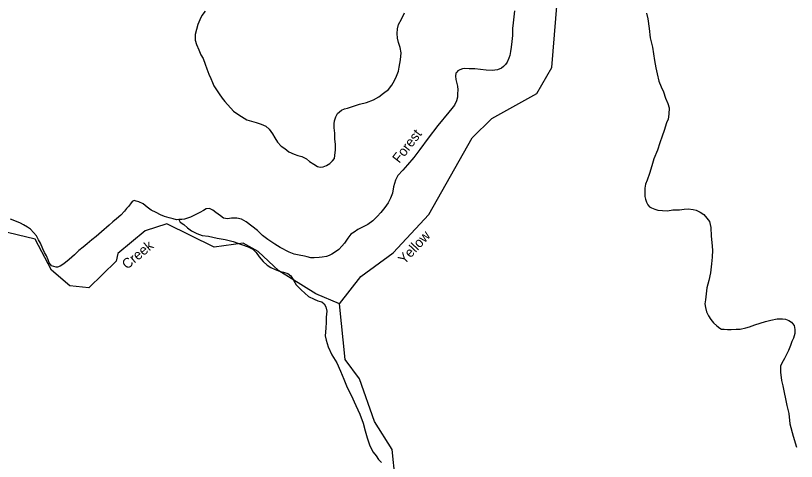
# Model space of a CAD drawing. Extents: x 884530 to 1028605, y 526725 to 653634.
# Drawn here: x 900773 to 905927, y 613422 to 616365 of the extents above; entities that cross this region are included whole.
import ezdxf

# ---------------------------------------------------------------- set-up
doc = ezdxf.new("R2010")
doc.units = 0
for name, color, linetype in [('Exist Hydrographic Creek Single Shore', 7, 'Continuous'), ('Exist Hydrographic Creek Single Shore Label', 7, 'Continuous'), ('Exist Road Non-System Type 51', 7, 'Continuous'), ('Exist Road Secondary Type 51 Label', 7, 'Continuous'), ('Exist Road State Agency Type 41 National Forest', 7, 'Continuous')]:
    doc.layers.add(name, color=color, linetype=linetype)

msp = doc.modelspace()

# ---------------------------------------------------------------- linework, layer by layer
at = {"layer": 'Exist Hydrographic Creek Single Shore'}
for points in [[(902911.8, 614462.4), (903051.7, 614643.4), (903266.2, 614799.9), (903500.5, 615051.1), (903786.1, 615557.3), (903916, 615686), (904214.1, 615850.7), (904312.1, 616022.6), (904357.2, 616563.1), (904770, 617572.1), (904863.8, 617852.4), (904974.9, 618371.9), (905020.5, 618479.3)], [(902911.8, 614462.4), (902755.5, 614527.9), (902511, 614680.5), (902374.1, 614807.9), (902276, 614862.4), (902083.3, 614836.7), (901772.2, 614990.6), (901628.8, 614944.3), (901447.9, 614793.7), (901437.7, 614744.7), (901256.1, 614567.9), (901131.5, 614580.2), (901010.3, 614684.3), (900901.2, 614890), (900424.7, 615002.6), (900145.3, 615129.2), (899982, 615187.2)], [(903460.9, 611773.7), (903399.2, 611876.6), (903294.5, 611973.9), (902990.3, 612091.6), (902864.2, 612287.8), (902886.9, 612448.1), (903049.1, 612549.8), (903194.9, 612435.3), (903320.4, 612446), (903348.1, 612520.9), (903263.7, 612716.1), (903199.7, 612786.4), (903178.9, 612901.7), (903203.7, 613117.7), (903277.4, 613306.6), (903259.6, 613500.5), (903141.2, 613686.6), (903043.3, 613967.5), (902948.1, 614094.1), (902911.8, 614462.4)]]:
    msp.add_lwpolyline(points, dxfattribs=at)
at = {"layer": 'Exist Road Non-System Type 51'}
for points in [[(902024.1, 616394.6), (902003.1, 616364.9), (901988.1, 616337.6), (901975, 616306.4), (901966.2, 616273.7), (901959, 616241.1), (901959.2, 616203), (901968.1, 616173.9), (901983.2, 616139.5), (901996, 616106.4), (902010.9, 616081.2), (902024.9, 616045.5), (902036.1, 616013.7), (902048.8, 615978), (902062, 615948.9), (902073, 615923.7), (902082.1, 615901.3), (902103.1, 615869.3), (902116.1, 615848.1), (902137.2, 615820.1), (902154.2, 615798.7), (902212, 615734.6), (902239.1, 615714.3), (902265, 615698.1), (902300.1, 615677.7), (902330.1, 615667.9), (902361.1, 615659.4), (902395, 615648.2), (902424.2, 615634.5), (902446.1, 615614.4), (902469.2, 615585), (902484, 615557.2), (902500.9, 615529.3), (902525.9, 615502.5), (902549.3, 615487.6), (902576, 615464.8), (902612.2, 615449.6), (902637, 615442.5), (902663, 615434.1), (902692.9, 615419.1), (902713.9, 615401.6), (902741.1, 615385.3), (902765.1, 615369.1), (902783.1, 615364.8)], [(902783.1, 615364.8), (902803.1, 615367), (902825, 615375.8), (902847.9, 615389.7), (902864.3, 615406.5), (902877.1, 615422), (902880.1, 615441.6), (902885.1, 615478.2), (902884.2, 615515), (902880, 615551.8), (902881.1, 615589.9), (902876.2, 615624.1), (902875.1, 615651.7), (902878.1, 615670), (902887.2, 615696.1), (902898.1, 615718.2), (902923.2, 615740), (902945, 615750.1), (902963.2, 615754.9), (903042.1, 615780.9), (903088.9, 615791.8), (903134.9, 615809.3), (903170.1, 615829.5), (903201.1, 615852.6), (903234, 615876.8), (903257, 615906.6), (903274, 615937.7), (903287, 615965), (903301.1, 615998.9), (903305.9, 616025), (903313.1, 616072.1), (903317, 616119.3), (903312.1, 616154.8), (903301, 616187.9), (903293, 616216.9), (903292, 616247.1), (903292.9, 616277.3), (903300.1, 616307.3), (903319.2, 616342.4), (903341, 616382.7)], [(904938.1, 616382.1), (904946.2, 616343.9), (904954.1, 616280.7), (904962, 616218.9), (904976.2, 616156.9), (904990.2, 616068.7), (904998.1, 616020), (905007.1, 615980.4), (905019, 615932.9), (905034, 615895.9), (905049, 615861.4), (905063, 615820.5), (905078, 615784.7), (905087, 615755.7), (905085.1, 615713.7), (905079.9, 615681), (905068.9, 615657.6), (905053.1, 615606.7), (905039.9, 615570.2), (905025.9, 615525.9), (905010.2, 615477.6), (904986, 615420.3), (904972, 615373.4), (904957.2, 615322.5)], [(904957.2, 615322.5), (904940.9, 615279.5), (904931.8, 615253.4), (904927, 615225.9), (904925.9, 615202.3), (904926.9, 615170.8), (904929.8, 615153.7), (904936.9, 615132.6), (904945.2, 615116.6), (904958, 615101.9), (904970, 615095.1), (904992.2, 615088.1), (905012, 615081.2), (905042.2, 615077.9), (905076, 615077.3), (905110.2, 615081.8), (905154.2, 615082.3), (905186.1, 615088.2), (905212.1, 615090.3), (905246.1, 615085.7), (905266, 615080), (905291, 615067.7), (905315, 615052.8), (905336.2, 615027.4), (905353.1, 615006.1), (905361.8, 614966.5), (905365, 614908.7), (905368, 614866.6), (905372, 614816.7), (905370.1, 614770.8), (905366.9, 614726.2), (905360.1, 614667.3), (905348.9, 614616.3), (905335.1, 614568), (905331, 614527.4), (905326, 614489.5), (905322.8, 614462), (905326, 614438.3), (905332.9, 614409.2), (905345.9, 614384), (905363.1, 614358.8), (905380.1, 614337.4), (905401.9, 614316), (905421, 614301.2), (905433, 614295.7), (905451.1, 614294), (905471.1, 614293.6), (905497, 614291.8), (905529.2, 614295.1), (905555.1, 614295.8), (905593, 614304.3), (905617.1, 614310.4), (905652.1, 614322.8), (905687.8, 614335.2), (905723.2, 614346.3), (905759.1, 614353.4), (905799, 614363.1), (905834.1, 614362.4), (905855, 614360.7), (905876.9, 614352.4), (905895, 614341.5), (905902, 614332.2), (905911.9, 614318.9), (905917, 614293.8), (905916.1, 614266.3), (905907, 614236.3), (905896, 614212.9), (905887, 614186.8), (905874.2, 614154.2), (905862.9, 614132.2), (905848.2, 614101), (905831.1, 614069.8), (905821.9, 614050.3), (905822.1, 614012.2), (905827.9, 613957), (905837, 613920), (905864, 613792.2), (905876, 613738.1), (905884.2, 613671), (905904.8, 613589.2), (905928, 613515.2)], [(901851.1, 615019.9), (901860.2, 615001.3), (901884.2, 614985.1), (901907.1, 614963.6), (901933.9, 614943.4), (901970, 614925.6), (902005.2, 614914.4), (902047, 614908.3), (902102.9, 614896.7), (902155.9, 614887.8), (902208.1, 614873.6), (902265.2, 614854.1), (902308.8, 614838.8), (902338.1, 614823.7), (902360.9, 614801), (902380, 614771.7), (902406.9, 614741), (902434.1, 614718.1), (902458, 614701.9), (902486.9, 614688.2), (902515, 614678.4), (902541.1, 614671.3), (902570.1, 614662.9), (902590.2, 614648), (902607, 614618.8), (902626, 614588.2), (902658.2, 614554.8), (902706.8, 614510.5), (902743.9, 614494), (902768, 614483), (902794.1, 614475.9), (902808.9, 614462.5), (902820, 614442.6), (902827, 614414.9), (902823.9, 614374.3), (902823.2, 614338.8), (902820.8, 614304.8), (902817.9, 614274.6), (902817.1, 614251), (902822.2, 614223.4), (902837, 614178.4), (902860.9, 614125.4), (902893, 614073.6), (902916.8, 614018), (902939, 613965.1), (902960.9, 613910.8), (902989.1, 613859), (903017.9, 613791.5), (903046, 613733.2), (903068.1, 613673.7), (903079.9, 613624.9), (903094, 613577.4), (903111, 613525.8), (903133.1, 613482.1), (903152, 613458.1), (903168.9, 613435.4), (903187.9, 613415.3)]]:
    msp.add_lwpolyline(points, dxfattribs=at)
at = {"layer": 'Exist Road State Agency Type 41 National Forest'}
for points in [[(904065.8, 616397), (904062.1, 616356.4), (904057, 616318.4), (904054, 616280.4), (904054, 616234.5), (904048, 616195.2), (904044.9, 616157.2), (904040.1, 616128.4), (904035, 616102.3), (904028.1, 616084), (904017, 616058), (904007.2, 616042.5), (903994.1, 616029.6), (903980.1, 616018.1), (903955, 616008.1), (903919.1, 616003.5), (903878.8, 616005.7), (903841.1, 616009), (903805.1, 616013.7), (903767.1, 616014.5), (903738.9, 616016.3), (903723.1, 616012.7), (903704.9, 616007.8), (903693, 616000.2), (903684.9, 615991.2), (903679.9, 615984.7), (903677.2, 615965.1), (903679, 615942.7), (903686.1, 615917.6), (903689, 615899.2), (903692.1, 615875.5), (903690.9, 615849.3), (903689.8, 615827), (903684.1, 615803.5), (903670.1, 615774.9), (903652.2, 615752.9), (903633, 615728.4), (903561, 615639.3), (903496, 615555.2), (903441, 615480.2), (903400.9, 615428.5), (903359.9, 615379.5), (903330, 615344.6), (903297.1, 615308.5), (903280.1, 615278.7), (903268.1, 615234.3), (903261, 615193.7), (903246.9, 615159.9), (903232.1, 615128.7), (903209.2, 615099), (903183.9, 615065.3), (903158.8, 615039.6), (903130, 615011.3), (903099, 614987), (903063.9, 614969.3), (903033, 614952.9), (903007.1, 614935), (902985.8, 614922.3), (902966.9, 614896.4), (902943.9, 614862.8)], [(902943.9, 614862.8), (902927.1, 614843.4), (902907, 614821.5), (902884, 614804.9), (902861.1, 614789.6), (902843.2, 614780.8), (902825, 614774.6), (902797.1, 614771.2), (902776, 614767.7), (902744.1, 614765.7), (902722.1, 614766.1), (902697, 614771.9), (902679.1, 614777.5), (902645, 614783.4), (902611.1, 614790.7), (902578.2, 614804.5), (902519.1, 614833.2), (902484.1, 614856.2), (902439.1, 614886), (902401.9, 614913), (902369.1, 614946.5), (902332.3, 614976.1), (902295.1, 615003.1), (902264.9, 615020.8), (902234.2, 615028), (902198.1, 615028.7), (902172.1, 615024), (902146.2, 615027.1), (902125.9, 615043.3), (902094.8, 615064.9), (902074.1, 615079.7), (902054, 615090.6), (902032, 615088.5), (902013.1, 615078.3), (901989.2, 615065.7), (901962, 615051.8), (901940.1, 615040.4), (901928.2, 615035.4), (901907, 615028), (901886.9, 615021.8), (901871.1, 615019.5), (901851.1, 615019.9), (901835, 615017.6), (901813.1, 615023.3), (901787, 615030.4), (901756, 615038.9), (901729.9, 615049.9), (901701, 615064.9), (901668.9, 615080), (901642.1, 615101.5), (901614.9, 615123.1), (901587, 615135.4), (901570, 615141), (901556, 615145.3), (901543, 615139), (901531.3, 615123.4), (901518.1, 615105.3), (901506, 615091.1), (901490.9, 615073.1), (901468, 615047.3), (901439, 615022.9), (901416, 615003.7), (901390.9, 614980.6), (901340.2, 614938.3), (901305.1, 614906.1), (901276.1, 614884.4), (901245, 614857.5), (901220, 614837), (901191, 614813.9), (901161.9, 614786.9), (901127.2, 614756.1), (901102.1, 614735.6), (901084.1, 614721.6), (901067.2, 614711.4), (901049, 614705.2), (901041.1, 614704.1), (901025.1, 614708.3), (901011.1, 614712.5), (901005, 614719.2), (900994.1, 614732.6), (900987.3, 614752.4), (900976, 614780.2), (900964, 614801.4), (900953, 614825.3), (900937, 614863.7), (900924, 614884.9), (900910.1, 614911.4), (900890.8, 614932.8), (900871.9, 614954.2), (900850.9, 614969.1), (900824.9, 614984), (900805.1, 614994.9), (900778.1, 615006), (900740, 615021.2)]]:
    msp.add_lwpolyline(points, dxfattribs=at)

# ---------------------------------------------------------------- texts
at = {"layer": 'Exist Hydrographic Creek Single Shore Label'}
for s, rotation, p in [('Yellow', 47.0016, (903339.7, 614719.1)), ('Yellow', 47.0016, (903339.7, 614719.1)), ('Creek', 39.7959, (901508.7, 614686.5)), ('Creek', 39.7959, (901508.7, 614686.5))]:
    msp.add_text(s, height=65.62, rotation=rotation, dxfattribs=at).set_placement(p)
at = {"layer": 'Exist Road Secondary Type 51 Label'}
msp.add_text('Forest', height=65.62, rotation=52.2117, dxfattribs=at).set_placement((903305.8, 615386.2))

doc.saveas('drawing.dxf')
